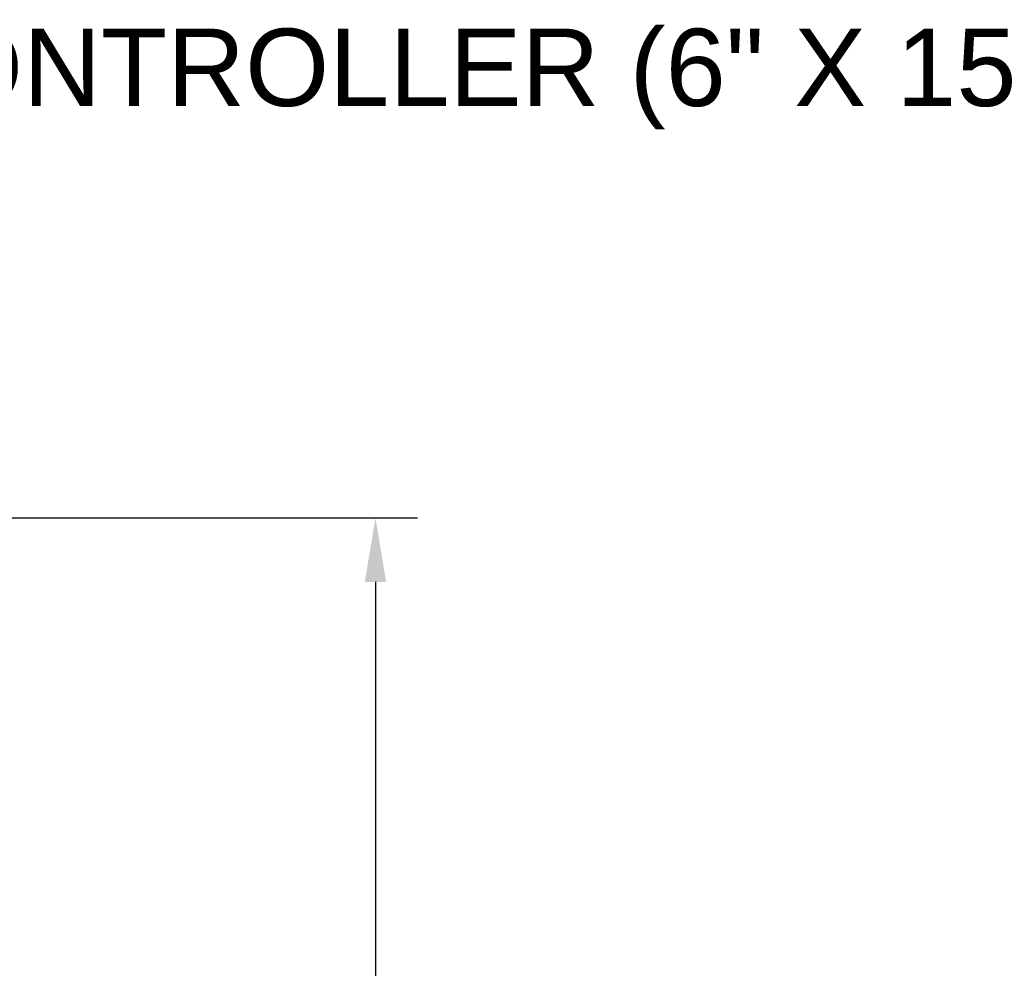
# Model space of a CAD drawing. Header units: inches. Extents: x 170 to 312, y 215 to 248.
# Tile 762 of 987: x 281.12 to 282.31, y 241.57 to 242.72. Entities that reach past the tile are written whole.
import ezdxf
from ezdxf import colors
from ezdxf.entities.mleader import LeaderData, LeaderLine
from ezdxf.math import Vec2, Vec3

# ---------------------------------------------------------------- set-up
doc = ezdxf.new("R2010")
doc.units = ezdxf.units.IN
doc.header["$LTSCALE"] = 0.25
doc.header["$MEASUREMENT"] = 0
doc.layers.add('ANNOTATIONS', color=1, linetype='Continuous')
doc.styles.add('ARIAL', font='arial.ttf', dxfattribs={"height": 0.09375})

msp = doc.modelspace()

# ---------------------------------------------------------------- linework, layer by layer
at = {"layer": 'ANNOTATIONS'}
for p, q in [((280.55056, 242.11772), (281.60152, 242.11772)), ((281.55042, 242.04006), (281.55042, 241.23964))]:
    msp.add_line(p, q, dxfattribs=at)
msp.add_solid([(281.53748, 242.04006), (281.56336, 242.04006), (281.55042, 242.11772)], dxfattribs=at)

# ---------------------------------------------------------------- leaders
ml = msp.add_multileader_mtext('Standard', dxfattribs=at)
ml.set_content('CONTROLLER (6" X 15")', color=256, style='ARIAL')
ml.set_leader_properties()
ml.build(insert=Vec2(0, 0))
ml.multileader.update_dxf_attribs({"dogleg_length": 0.36, "arrow_head_size": 0.09375})
ctx = ml.context
ctx.base_point, ctx.char_height, ctx.arrow_head_size, ctx.landing_gap_size, ctx.plane_origin = Vec3(280.83698, 242.64962), 0.09375, 0.09375, 0.09, Vec3(280.05194, 242.2164)
notes = []
notes.append((ctx, [(0, (1, 1, 0), (280.73902, 242.64962), (1, 0), 0.09796, [(0, [(280.52653, 242.25511)], 0, [])])]))
ctx.mtext.insert, ctx.mtext.flow_direction = Vec3(280.92698, 242.71028), 5
for ctx, leaders in notes:
    for number, flags, end, landing, length, lines in leaders:
        leader = LeaderData()
        leader.index, (leader.has_last_leader_line, leader.has_dogleg_vector, leader.attachment_direction) = number, flags
        leader.last_leader_point, leader.dogleg_vector, leader.dogleg_length = Vec3(end), Vec3(landing), length
        for number, points, colour, breaks in lines:
            line = LeaderLine()
            line.index, line.vertices, line.color, line.breaks = number, Vec3.list(points), colors.encode_raw_color(colour), breaks
            leader.lines.append(line)
        ctx.leaders.append(leader)

doc.saveas('drawing.dxf')
